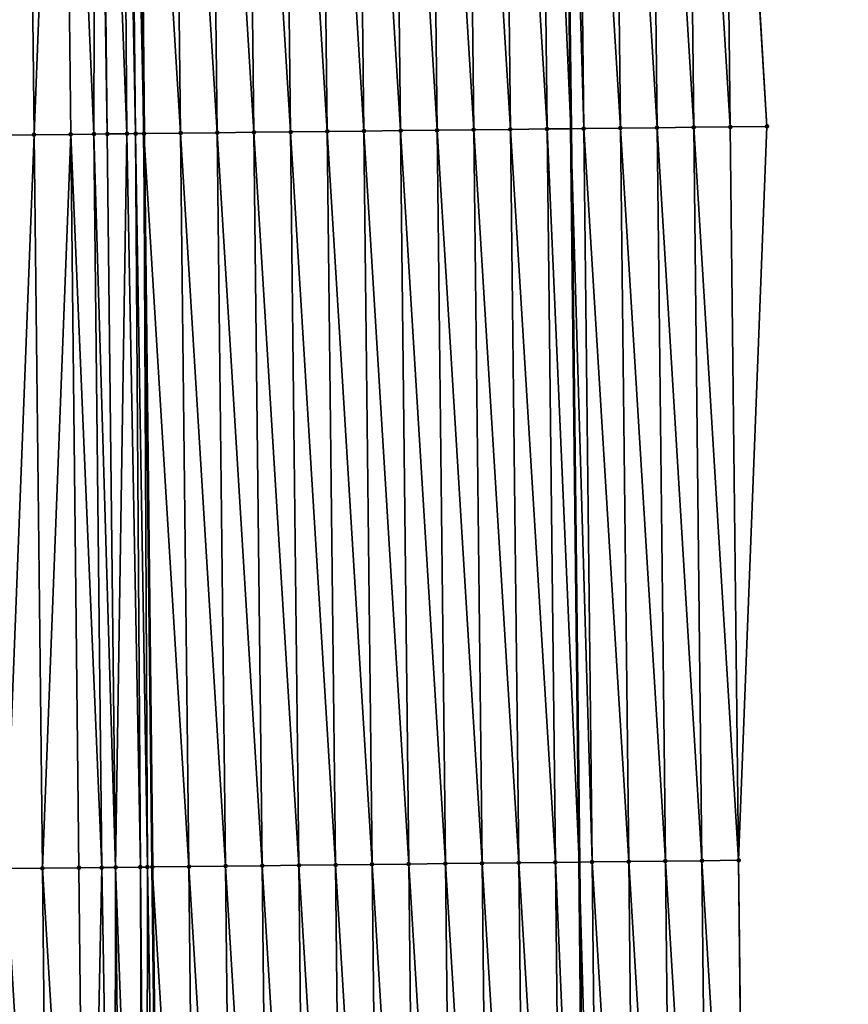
# Model space of a CAD drawing. Header units: feet. Extents: x 2007189 to 2022806, y 818621 to 837694.
# Tile 321 of 656: x 2011376 to 2011398, y 829023 to 829050. Entities that reach past the tile are written whole.
import ezdxf

# ---------------------------------------------------------------- set-up
doc = ezdxf.new("R2010")
doc.units = ezdxf.units.FT
doc.header["$MEASUREMENT"] = 0
for name, color, linetype, lineweight in [('EP_Travel Lane', 172, 'Continuous', 53), ('Road Shots', 141, 'Continuous', 100), ('Road X-Section', 40, 'Continuous', 13), ('STRIPING', 60, 'Continuous', 53)]:
    doc.layers.add(name, color=color, linetype=linetype, lineweight=lineweight)
doc.layers.add('I-77-MM17-21_SB-Surface-Border', color=7, linetype='Continuous')
doc.layers.add('I-77-MM17-21_SB-Surface-TIN', color=7, linetype='Continuous')

msp = doc.modelspace()

# ---------------------------------------------------------------- linework, layer by layer
at = {"layer": 'EP_Travel Lane'}
msp.add_polyline3d([(2011390.453472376, 829087.367383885, 317.4134179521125), (2011390.680128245, 829067.3691138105, 317.2793139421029), (2011390.906784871, 829047.3707768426, 317.1562340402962), (2011391.133441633, 829027.3724279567, 317.0351307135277), (2011391.349800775, 829007.3655564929, 316.923319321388), (2011391.564203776, 828987.3672429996, 316.7743268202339), (2011391.778608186, 828967.3687981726, 316.6468000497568), (2011391.993014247, 828947.3701992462, 316.5444843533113), (2011392.207420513, 828927.3715812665, 316.4452858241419), (2011392.421824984, 828907.3731306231, 316.3187106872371), (2011392.636227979, 828887.374817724, 316.16957942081), (2011392.85063335, 828867.3762831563, 316.0567344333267), (2011393.065038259, 828847.3777917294, 315.9368314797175), (2011393.279444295, 828827.3791952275, 315.8341295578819), (2011393.491550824, 828807.3787598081, 315.7120444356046), (2011393.703221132, 828787.3802984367, 315.5817507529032), (2011393.914893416, 828767.3816504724, 315.4839442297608), (2011394.126564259, 828747.3831386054, 315.3624302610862)], dxfattribs=at)
at = {"layer": 'I-77-MM17-21_SB-Surface-Border', "color": 3, "linetype": 'Continuous', "lineweight": -3}
msp.add_polyline3d([(2011394.807296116, 829087.417564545, 317.2756272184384), (2011395.033951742, 829067.4193215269, 317.1370634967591), (2011396.260541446, 829047.43256161, 316.9737335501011), (2011395.487265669, 829027.4225994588, 316.8988577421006), (2011395.70361275, 829007.4130512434, 316.7896177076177), (2011396.917955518, 828987.4257162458, 316.5984133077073), (2011397.132359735, 828967.4272892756, 316.4679650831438), (2011397.346766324, 828947.4286411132, 316.3737045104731), (2011397.561172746, 828927.4300085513, 316.2768916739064), (2011397.775576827, 828907.431594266, 316.1443683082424), (2011397.989979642, 828887.4332980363, 315.9925016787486), (2011398.204384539, 828867.4348077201, 315.8724170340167), (2011397.418848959, 828847.4254049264, 315.7837516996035), (2011397.633254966, 828827.4268110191, 315.6806286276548), (2011397.845346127, 828807.4256547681, 315.5700746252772), (2011398.05699979, 828787.4271712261, 315.4435976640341), (2011398.268655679, 828767.4284774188, 315.3537378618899), (2011398.480310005, 828747.4299312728, 315.2381459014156)], dxfattribs=at)
at = {"layer": 'I-77-MM17-21_SB-Surface-TIN', "color": 128, "linetype": 'Continuous', "lineweight": -3}
for points in [[(2011388.261071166, 829047.3404898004, 317.205898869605), (2011388.034414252, 829067.3388463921, 317.3257415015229), (2011387.034479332, 829067.3274375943, 317.3382369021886)], [(2011389.261005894, 829047.3519156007, 317.1905987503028), (2011389.034349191, 829067.3502536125, 317.3135063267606), (2011388.034414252, 829067.3388463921, 317.3257415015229)], [(2011388.261071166, 829047.3404898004, 317.205898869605), (2011389.261005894, 829047.3519156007, 317.1905987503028), (2011388.034414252, 829067.3388463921, 317.3257415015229)], [(2011390.260940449, 829047.3633566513, 317.1727829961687), (2011390.034283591, 829067.3617083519, 317.2934324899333), (2011389.034349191, 829067.3502536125, 317.3135063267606)], [(2011389.261005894, 829047.3519156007, 317.1905987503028), (2011390.260940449, 829047.3633566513, 317.1727829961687), (2011389.034349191, 829067.3502536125, 317.3135063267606)], [(2011390.034283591, 829067.3617083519, 317.2934324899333), (2011390.906784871, 829047.3707768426, 317.1562340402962), (2011390.680128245, 829067.3691138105, 317.2793139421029)], [(2011390.260940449, 829047.3633566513, 317.1727829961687), (2011390.906784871, 829047.3707768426, 317.1562340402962), (2011390.034283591, 829067.3617083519, 317.2934324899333)], [(2011391.260874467, 829047.3748450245, 317.1471609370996), (2011391.034217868, 829067.3731739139, 317.2715733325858), (2011390.680128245, 829067.3691138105, 317.2793139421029)], [(2011391.260874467, 829047.3748450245, 317.1471609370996), (2011390.680128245, 829067.3691138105, 317.2793139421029), (2011390.906784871, 829047.3707768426, 317.1562340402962)], [(2011392.260808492, 829047.3863328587, 317.1216278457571), (2011392.034151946, 829067.3846569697, 317.2468284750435), (2011391.034217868, 829067.3731739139, 317.2715733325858)], [(2011391.260874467, 829047.3748450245, 317.1471609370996), (2011392.260808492, 829047.3863328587, 317.1216278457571), (2011391.034217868, 829067.3731739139, 317.2715733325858)], [(2011393.260742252, 829047.3978440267, 317.0922456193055), (2011393.034085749, 829067.396164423, 317.2180590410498), (2011392.034151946, 829067.3846569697, 317.2468284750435)], [(2011392.260808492, 829047.3863328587, 317.1216278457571), (2011393.260742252, 829047.3978440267, 317.0922456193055), (2011392.034151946, 829067.3846569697, 317.2468284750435)], [(2011394.260675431, 829047.4094064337, 317.0544111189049), (2011394.034018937, 829067.4077261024, 317.1803445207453), (2011393.034085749, 829067.396164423, 317.2180590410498)], [(2011393.260742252, 829047.3978440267, 317.0922456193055), (2011394.260675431, 829047.4094064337, 317.0544111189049), (2011393.034085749, 829067.396164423, 317.2180590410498)], [(2011395.260608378, 829047.4209894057, 317.0131842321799), (2011395.033951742, 829067.4193215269, 317.1370634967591), (2011394.034018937, 829067.4077261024, 317.1803445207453)], [(2011394.260675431, 829047.4094064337, 317.0544111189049), (2011395.260608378, 829047.4209894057, 317.0131842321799), (2011394.034018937, 829067.4077261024, 317.1803445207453)], [(2011395.260608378, 829047.4209894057, 317.0131842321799), (2011396.260541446, 829047.43256161, 316.9737335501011), (2011395.033951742, 829067.4193215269, 317.1370634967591)], [(2011375.261909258, 829047.1928762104, 317.252739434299), (2011376.035189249, 829067.2024665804, 317.3889575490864), (2011375.03525227, 829067.1912394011, 317.3714934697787)], [(2011375.261909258, 829047.1928762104, 317.252739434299), (2011376.261846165, 829047.2041097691, 317.2691511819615), (2011376.035189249, 829067.2024665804, 317.3889575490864)], [(2011376.261846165, 829047.2041097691, 317.2691511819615), (2011377.035126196, 829067.2136965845, 317.4059556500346), (2011376.035189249, 829067.2024665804, 317.3889575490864)], [(2011376.261846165, 829047.2041097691, 317.2691511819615), (2011377.261783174, 829047.2153342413, 317.2870618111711), (2011377.035126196, 829067.2136965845, 317.4059556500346)], [(2011377.897834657, 829047.2224831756, 317.2969467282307), (2011377.947194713, 829067.2239601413, 317.4180990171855), (2011377.035126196, 829067.2136965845, 317.4059556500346)], [(2011377.261783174, 829047.2153342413, 317.2870618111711), (2011377.897834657, 829047.2224831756, 317.2969467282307), (2011377.035126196, 829067.2136965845, 317.4059556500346)], [(2011377.897834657, 829047.2224831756, 317.2969467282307), (2011378.26171988, 829047.2265855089, 317.3005523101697), (2011377.947194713, 829067.2239601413, 317.4180990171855)], [(2011378.26171988, 829047.2265855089, 317.3005523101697), (2011378.035062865, 829067.2249510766, 317.4189142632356), (2011377.947194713, 829067.2239601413, 317.4180990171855)], [(2011378.79511077, 829047.2326167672, 317.3028738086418), (2011378.646769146, 829067.2318611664, 317.4226835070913), (2011378.035062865, 829067.2249510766, 317.4189142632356)], [(2011378.26171988, 829047.2265855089, 317.3005523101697), (2011378.79511077, 829047.2326167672, 317.3028738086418), (2011378.035062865, 829067.2249510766, 317.4189142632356)], [(2011379.031286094, 829047.2352921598, 317.303099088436), (2011378.817615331, 829067.2337961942, 317.4228987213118), (2011378.646769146, 829067.2318611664, 317.4226835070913)], [(2011378.79511077, 829047.2326167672, 317.3028738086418), (2011379.031286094, 829047.2352921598, 317.303099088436), (2011378.646769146, 829067.2318611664, 317.4226835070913)], [(2011378.817615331, 829067.2337961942, 317.4228987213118), (2011379.261648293, 829047.237904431, 317.3028685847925), (2011379.034991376, 829067.2362612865, 317.422667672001)], [(2011379.031286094, 829047.2352921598, 317.303099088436), (2011379.261648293, 829047.237904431, 317.3028685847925), (2011378.817615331, 829067.2337961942, 317.4228987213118)], [(2011380.261591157, 829047.2492763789, 317.2964659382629), (2011380.034934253, 829067.2476321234, 317.416448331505), (2011379.034991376, 829067.2362612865, 317.422667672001)], [(2011380.261591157, 829047.2492763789, 317.2964659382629), (2011379.034991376, 829067.2362612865, 317.422667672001), (2011379.261648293, 829047.237904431, 317.3028685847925)], [(2011381.26152593, 829047.2606981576, 317.2818292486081), (2011381.034869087, 829067.2590485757, 317.4026902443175), (2011380.034934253, 829067.2476321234, 317.416448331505)], [(2011380.261591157, 829047.2492763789, 317.2964659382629), (2011381.26152593, 829047.2606981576, 317.2818292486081), (2011380.034934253, 829067.2476321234, 317.416448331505)], [(2011382.261460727, 829047.2721179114, 317.2675265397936), (2011382.034803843, 829067.2704719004, 317.387798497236), (2011381.034869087, 829067.2590485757, 317.4026902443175)], [(2011381.26152593, 829047.2606981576, 317.2818292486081), (2011382.261460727, 829047.2721179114, 317.2675265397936), (2011381.034869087, 829067.2590485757, 317.4026902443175)], [(2011383.261395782, 829047.2835148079, 317.2569943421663), (2011383.034738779, 829067.2818792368, 317.3755441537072), (2011382.034803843, 829067.2704719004, 317.387798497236)], [(2011382.261460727, 829047.2721179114, 317.2675265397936), (2011383.261395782, 829047.2835148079, 317.2569943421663), (2011382.034803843, 829067.2704719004, 317.387798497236)], [(2011384.261330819, 829047.2949133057, 317.2461980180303), (2011384.034673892, 829067.2932710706, 317.3658471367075), (2011383.034738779, 829067.2818792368, 317.3755441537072)], [(2011383.261395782, 829047.2835148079, 317.2569943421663), (2011384.261330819, 829047.2949133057, 317.2461980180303), (2011383.034738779, 829067.2818792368, 317.3755441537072)], [(2011385.26126589, 829047.3063088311, 317.2358919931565), (2011385.034609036, 829067.3046602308, 317.356591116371), (2011384.034673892, 829067.2932710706, 317.3658471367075)], [(2011384.261330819, 829047.2949133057, 317.2461980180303), (2011385.26126589, 829047.3063088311, 317.2358919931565), (2011384.034673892, 829067.2932710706, 317.3658471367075)], [(2011386.261201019, 829047.3176992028, 317.2264361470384), (2011386.034544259, 829067.3160422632, 317.3485108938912), (2011385.034609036, 829067.3046602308, 317.356591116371)], [(2011385.26126589, 829047.3063088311, 317.2358919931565), (2011386.261201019, 829047.3176992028, 317.2264361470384), (2011385.034609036, 829067.3046602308, 317.356591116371)], [(2011387.261136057, 829047.3290976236, 317.2156524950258), (2011387.034479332, 829067.3274375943, 317.3382369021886), (2011386.034544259, 829067.3160422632, 317.3485108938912)], [(2011386.261201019, 829047.3176992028, 317.2264361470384), (2011387.261136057, 829047.3290976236, 317.2156524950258), (2011386.034544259, 829067.3160422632, 317.3485108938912)], [(2011387.261136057, 829047.3290976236, 317.2156524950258), (2011388.261071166, 829047.3404898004, 317.205898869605), (2011387.034479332, 829067.3274375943, 317.3382369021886)], [(2011375.261909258, 829047.1928762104, 317.252739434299), (2011375.488567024, 829027.194444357, 317.14531035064), (2011376.261846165, 829047.2041097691, 317.2691511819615)], [(2011376.261846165, 829047.2041097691, 317.2691511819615), (2011375.488567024, 829027.194444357, 317.14531035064), (2011376.488503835, 829027.2056863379, 317.1603335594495)], [(2011376.261846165, 829047.2041097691, 317.2691511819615), (2011376.488503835, 829027.2056863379, 317.1603335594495), (2011377.261783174, 829047.2153342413, 317.2870618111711)], [(2011377.261783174, 829047.2153342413, 317.2870618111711), (2011376.488503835, 829027.2056863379, 317.1603335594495), (2011377.488440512, 829027.2169402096, 317.1733952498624)], [(2011377.261783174, 829047.2153342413, 317.2870618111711), (2011378.107197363, 829027.2239145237, 317.1797520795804), (2011377.897834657, 829047.2224831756, 317.2969467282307)], [(2011377.261783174, 829047.2153342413, 317.2870618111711), (2011377.488440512, 829027.2169402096, 317.1733952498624), (2011378.107197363, 829027.2239145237, 317.1797520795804)], [(2011377.897834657, 829047.2224831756, 317.2969467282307), (2011378.48837692, 829027.228217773, 317.1825488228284), (2011378.26171988, 829047.2265855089, 317.3005523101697)], [(2011377.897834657, 829047.2224831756, 317.2969467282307), (2011378.107197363, 829027.2239145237, 317.1797520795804), (2011378.48837692, 829027.228217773, 317.1825488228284)], [(2011378.26171988, 829047.2265855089, 317.3005523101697), (2011378.48837692, 829027.228217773, 317.1825488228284), (2011378.79511077, 829047.2326167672, 317.3028738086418)], [(2011378.79511077, 829047.2326167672, 317.3028738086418), (2011378.48837692, 829027.228217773, 317.1825488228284), (2011379.163986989, 829027.2358605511, 317.1849303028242)], [(2011378.79511077, 829047.2326167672, 317.3028738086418), (2011379.163986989, 829027.2358605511, 317.1849303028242), (2011379.031286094, 829047.2352921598, 317.303099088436)], [(2011379.031286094, 829047.2352921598, 317.303099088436), (2011379.357307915, 829027.2380508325, 317.185058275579), (2011379.261648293, 829047.237904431, 317.3028685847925)], [(2011379.031286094, 829047.2352921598, 317.303099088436), (2011379.163986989, 829027.2358605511, 317.1849303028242), (2011379.357307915, 829027.2380508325, 317.185058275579)], [(2011380.261591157, 829047.2492763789, 317.2964659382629), (2011379.261648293, 829047.237904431, 317.3028685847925), (2011380.488248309, 829027.2508986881, 317.1801061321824)], [(2011380.488248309, 829027.2508986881, 317.1801061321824), (2011379.261648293, 829047.237904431, 317.3028685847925), (2011379.48830534, 829027.239536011, 317.1849786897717)], [(2011379.357307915, 829027.2380508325, 317.185058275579), (2011379.48830534, 829027.239536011, 317.1849786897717), (2011379.261648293, 829047.237904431, 317.3028685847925)], [(2011380.261591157, 829047.2492763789, 317.2964659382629), (2011381.488183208, 829027.2623094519, 317.167287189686), (2011381.26152593, 829047.2606981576, 317.2818292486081)], [(2011380.261591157, 829047.2492763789, 317.2964659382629), (2011380.488248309, 829027.2508986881, 317.1801061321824), (2011381.488183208, 829027.2623094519, 317.167287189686)], [(2011381.26152593, 829047.2606981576, 317.2818292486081), (2011382.488117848, 829027.273742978, 317.1507134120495), (2011382.261460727, 829047.2721179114, 317.2675265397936)], [(2011381.26152593, 829047.2606981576, 317.2818292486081), (2011381.488183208, 829027.2623094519, 317.167287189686), (2011382.488117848, 829027.273742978, 317.1507134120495)], [(2011382.261460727, 829047.2721179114, 317.2675265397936), (2011383.48805259, 829027.2851675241, 317.1356209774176), (2011383.261395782, 829047.2835148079, 317.2569943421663)], [(2011382.261460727, 829047.2721179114, 317.2675265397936), (2011382.488117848, 829027.273742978, 317.1507134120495), (2011383.48805259, 829027.2851675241, 317.1356209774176)], [(2011383.261395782, 829047.2835148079, 317.2569943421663), (2011384.487987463, 829027.2965805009, 317.122436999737), (2011384.261330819, 829047.2949133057, 317.2461980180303)], [(2011383.261395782, 829047.2835148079, 317.2569943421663), (2011383.48805259, 829027.2851675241, 317.1356209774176), (2011384.487987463, 829027.2965805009, 317.122436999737)], [(2011384.261330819, 829047.2949133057, 317.2461980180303), (2011385.487922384, 829027.3079892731, 317.1099465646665), (2011385.26126589, 829047.3063088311, 317.2358919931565)], [(2011384.261330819, 829047.2949133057, 317.2461980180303), (2011384.487987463, 829027.2965805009, 317.122436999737), (2011385.487922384, 829027.3079892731, 317.1099465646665)], [(2011385.26126589, 829047.3063088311, 317.2358919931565), (2011386.487857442, 829027.3193859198, 317.0994563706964), (2011386.261201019, 829047.3176992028, 317.2264361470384)], [(2011385.26126589, 829047.3063088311, 317.2358919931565), (2011385.487922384, 829027.3079892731, 317.1099465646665), (2011386.487857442, 829027.3193859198, 317.0994563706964)], [(2011386.261201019, 829047.3176992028, 317.2264361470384), (2011387.487792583, 829027.3307751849, 317.0901838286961), (2011387.261136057, 829047.3290976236, 317.2156524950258)], [(2011386.261201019, 829047.3176992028, 317.2264361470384), (2011386.487857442, 829027.3193859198, 317.0994563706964), (2011387.487792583, 829027.3307751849, 317.0901838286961)], [(2011387.261136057, 829047.3290976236, 317.2156524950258), (2011388.487727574, 829027.342177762, 317.0787153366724), (2011388.261071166, 829047.3404898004, 317.205898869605)], [(2011387.261136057, 829047.3290976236, 317.2156524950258), (2011387.487792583, 829027.3307751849, 317.0901838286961), (2011388.487727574, 829027.342177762, 317.0787153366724)], [(2011388.261071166, 829047.3404898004, 317.205898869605), (2011389.487662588, 829027.3535783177, 317.0675802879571), (2011389.261005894, 829047.3519156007, 317.1905987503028)], [(2011388.261071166, 829047.3404898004, 317.205898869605), (2011388.487727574, 829027.342177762, 317.0787153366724), (2011389.487662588, 829027.3535783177, 317.0675802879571)], [(2011389.261005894, 829047.3519156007, 317.1905987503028), (2011390.487597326, 829027.365003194, 317.0524333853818), (2011390.260940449, 829047.3633566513, 317.1727829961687)], [(2011389.261005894, 829047.3519156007, 317.1905987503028), (2011389.487662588, 829027.3535783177, 317.0675802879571), (2011390.487597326, 829027.365003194, 317.0524333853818)], [(2011390.260940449, 829047.3633566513, 317.1727829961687), (2011391.133441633, 829027.3724279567, 317.0351307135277), (2011390.906784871, 829047.3707768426, 317.1562340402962)], [(2011390.260940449, 829047.3633566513, 317.1727829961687), (2011390.487597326, 829027.365003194, 317.0524333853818), (2011391.133441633, 829027.3724279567, 317.0351307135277)], [(2011391.260874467, 829047.3748450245, 317.1471609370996), (2011390.906784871, 829047.3707768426, 317.1562340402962), (2011391.487531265, 829027.3764986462, 317.0256443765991)], [(2011391.487531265, 829027.3764986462, 317.0256443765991), (2011390.906784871, 829047.3707768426, 317.1562340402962), (2011391.133441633, 829027.3724279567, 317.0351307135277)], [(2011391.260874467, 829047.3748450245, 317.1471609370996), (2011392.487465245, 829027.3879904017, 316.9994651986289), (2011392.260808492, 829047.3863328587, 317.1216278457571)], [(2011391.260874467, 829047.3748450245, 317.1471609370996), (2011391.487531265, 829027.3764986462, 317.0256443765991), (2011392.487465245, 829027.3879904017, 316.9994651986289)], [(2011392.260808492, 829047.3863328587, 317.1216278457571), (2011393.487398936, 829027.3995076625, 316.969078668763), (2011393.260742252, 829047.3978440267, 317.0922456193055)], [(2011392.260808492, 829047.3863328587, 317.1216278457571), (2011392.487465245, 829027.3879904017, 316.9994651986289), (2011393.487398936, 829027.3995076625, 316.969078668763)], [(2011393.260742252, 829047.3978440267, 317.0922456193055), (2011394.48733242, 829027.4110431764, 316.9356811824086), (2011394.260675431, 829047.4094064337, 317.0544111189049)], [(2011393.260742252, 829047.3978440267, 317.0922456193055), (2011393.487398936, 829027.3995076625, 316.969078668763), (2011394.48733242, 829027.4110431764, 316.9356811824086)], [(2011394.260675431, 829047.4094064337, 317.0544111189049), (2011395.487265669, 829027.4225994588, 316.8988577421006), (2011395.260608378, 829047.4209894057, 317.0131842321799)], [(2011394.260675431, 829047.4094064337, 317.0544111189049), (2011394.48733242, 829027.4110431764, 316.9356811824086), (2011395.487265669, 829027.4225994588, 316.8988577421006)], [(2011395.260608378, 829047.4209894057, 317.0131842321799), (2011395.487265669, 829027.4225994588, 316.8988577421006), (2011396.260541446, 829047.43256161, 316.9737335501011)], [(2011387.704085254, 829007.3260957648, 316.9846371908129), (2011387.487792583, 829027.3307751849, 317.0901838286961), (2011386.487857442, 829027.3193859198, 317.0994563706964)], [(2011388.704026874, 829007.3369015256, 316.970676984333), (2011388.487727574, 829027.342177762, 317.0787153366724), (2011387.487792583, 829027.3307751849, 317.0901838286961)], [(2011387.704085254, 829007.3260957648, 316.9846371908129), (2011388.704026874, 829007.3369015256, 316.970676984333), (2011387.487792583, 829027.3307751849, 317.0901838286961)], [(2011389.703968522, 829007.3477045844, 316.957158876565), (2011389.487662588, 829027.3535783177, 317.0675802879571), (2011388.487727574, 829027.342177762, 317.0787153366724)], [(2011388.704026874, 829007.3369015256, 316.970676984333), (2011389.703968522, 829007.3477045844, 316.957158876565), (2011388.487727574, 829027.342177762, 317.0787153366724)], [(2011390.703909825, 829007.3585398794, 316.9383667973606), (2011390.487597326, 829027.365003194, 317.0524333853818), (2011389.487662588, 829027.3535783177, 317.0675802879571)], [(2011389.703968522, 829007.3477045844, 316.957158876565), (2011390.703909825, 829007.3585398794, 316.9383667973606), (2011389.487662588, 829027.3535783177, 317.0675802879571)], [(2011390.487597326, 829027.365003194, 317.0524333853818), (2011391.349800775, 829007.3655564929, 316.923319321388), (2011391.133441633, 829027.3724279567, 317.0351307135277)], [(2011390.703909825, 829007.3585398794, 316.9383667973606), (2011391.349800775, 829007.3655564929, 316.923319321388), (2011390.487597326, 829027.365003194, 317.0524333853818)], [(2011391.703850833, 829007.3694027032, 316.9150709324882), (2011391.487531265, 829027.3764986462, 317.0256443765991), (2011391.133441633, 829027.3724279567, 317.0351307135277)], [(2011391.703850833, 829007.3694027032, 316.9150709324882), (2011391.133441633, 829027.3724279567, 317.0351307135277), (2011391.349800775, 829007.3655564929, 316.923319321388)], [(2011392.703791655, 829007.3802828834, 316.8889355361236), (2011392.487465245, 829027.3879904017, 316.9994651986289), (2011391.487531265, 829027.3764986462, 317.0256443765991)], [(2011391.703850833, 829007.3694027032, 316.9150709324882), (2011392.703791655, 829007.3802828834, 316.8889355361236), (2011391.487531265, 829027.3764986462, 317.0256443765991)], [(2011393.703732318, 829007.3911778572, 316.860379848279), (2011393.487398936, 829027.3995076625, 316.969078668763), (2011392.487465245, 829027.3879904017, 316.9994651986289)], [(2011392.703791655, 829007.3802828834, 316.8889355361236), (2011393.703732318, 829007.3911778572, 316.860379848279), (2011392.487465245, 829027.3879904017, 316.9994651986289)], [(2011394.703672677, 829007.4021012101, 316.8271812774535), (2011394.48733242, 829027.4110431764, 316.9356811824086), (2011393.487398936, 829027.3995076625, 316.969078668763)], [(2011393.703732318, 829007.3911778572, 316.860379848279), (2011394.703672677, 829007.4021012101, 316.8271812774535), (2011393.487398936, 829027.3995076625, 316.969078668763)], [(2011395.70361275, 829007.4130512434, 316.7896177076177), (2011395.487265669, 829027.4225994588, 316.8988577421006), (2011394.48733242, 829027.4110431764, 316.9356811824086)], [(2011394.703672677, 829007.4021012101, 316.8271812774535), (2011395.70361275, 829007.4130512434, 316.7896177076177), (2011394.48733242, 829027.4110431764, 316.9356811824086)], [(2011376.704721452, 829007.207790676, 317.0468632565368), (2011376.488503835, 829027.2056863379, 317.1603335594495), (2011375.488567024, 829027.194444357, 317.14531035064)], [(2011375.704777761, 829007.1971780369, 317.0292282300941), (2011376.704721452, 829007.207790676, 317.0468632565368), (2011375.488567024, 829027.194444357, 317.14531035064)], [(2011377.704665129, 829007.2184045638, 317.0642940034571), (2011377.488440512, 829027.2169402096, 317.1733952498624), (2011376.488503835, 829027.2056863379, 317.1603335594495)], [(2011376.704721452, 829007.207790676, 317.0468632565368), (2011377.704665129, 829007.2184045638, 317.0642940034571), (2011376.488503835, 829027.2056863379, 317.1603335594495)], [(2011377.704665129, 829007.2184045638, 317.0642940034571), (2011378.107197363, 829027.2239145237, 317.1797520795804), (2011377.488440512, 829027.2169402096, 317.1733952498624)], [(2011377.704665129, 829007.2184045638, 317.0642940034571), (2011378.461156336, 829007.226446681, 317.0754603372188), (2011378.107197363, 829027.2239145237, 317.1797520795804)], [(2011378.461156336, 829007.226446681, 317.0754603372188), (2011378.48837692, 829027.228217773, 317.1825488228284), (2011378.107197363, 829027.2239145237, 317.1797520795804)], [(2011378.461156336, 829007.226446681, 317.0754603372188), (2011378.704608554, 829007.2290419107, 317.0778867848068), (2011378.48837692, 829027.228217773, 317.1825488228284)], [(2011379.219208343, 829007.2345427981, 317.0805304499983), (2011379.163986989, 829027.2358605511, 317.1849303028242), (2011378.48837692, 829027.228217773, 317.1825488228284)], [(2011378.704608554, 829007.2290419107, 317.0778867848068), (2011379.219208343, 829007.2345427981, 317.0805304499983), (2011378.48837692, 829027.228217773, 317.1825488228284)], [(2011379.334344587, 829007.2357768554, 317.0805834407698), (2011379.357307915, 829027.2380508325, 317.185058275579), (2011379.163986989, 829027.2358605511, 317.1849303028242)], [(2011379.219208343, 829007.2345427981, 317.0805304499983), (2011379.334344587, 829007.2357768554, 317.0805834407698), (2011379.163986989, 829027.2358605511, 317.1849303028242)], [(2011379.334344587, 829007.2357768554, 317.0805834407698), (2011379.704543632, 829007.2397539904, 317.0792398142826), (2011379.357307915, 829027.2380508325, 317.185058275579)], [(2011379.357307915, 829027.2380508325, 317.185058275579), (2011379.704543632, 829007.2397539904, 317.0792398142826), (2011379.48830534, 829027.239536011, 317.1849786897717)], [(2011380.704492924, 829007.2505479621, 317.0672215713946), (2011380.488248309, 829027.2508986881, 317.1801061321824), (2011379.48830534, 829027.239536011, 317.1849786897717)], [(2011380.704492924, 829007.2505479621, 317.0672215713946), (2011379.48830534, 829027.239536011, 317.1849786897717), (2011379.704543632, 829007.2397539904, 317.0792398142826)], [(2011381.704434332, 829007.2613734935, 317.0500268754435), (2011381.488183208, 829027.2623094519, 317.167287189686), (2011380.488248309, 829027.2508986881, 317.1801061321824)], [(2011380.704492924, 829007.2505479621, 317.0672215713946), (2011381.704434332, 829007.2613734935, 317.0500268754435), (2011380.488248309, 829027.2508986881, 317.1801061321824)], [(2011382.704375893, 829007.2721847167, 317.035173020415), (2011382.488117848, 829027.273742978, 317.1507134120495), (2011381.488183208, 829027.2623094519, 317.167287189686)], [(2011381.704434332, 829007.2613734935, 317.0500268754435), (2011382.704375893, 829007.2721847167, 317.035173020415), (2011381.488183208, 829027.2623094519, 317.167287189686)], [(2011383.704317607, 829007.2829817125, 317.0226467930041), (2011383.48805259, 829027.2851675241, 317.1356209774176), (2011382.488117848, 829027.273742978, 317.1507134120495)], [(2011382.704375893, 829007.2721847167, 317.035173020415), (2011383.704317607, 829007.2829817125, 317.0226467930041), (2011382.488117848, 829027.273742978, 317.1507134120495)], [(2011384.704259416, 829007.2937698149, 317.0115755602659), (2011384.487987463, 829027.2965805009, 317.122436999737), (2011383.48805259, 829027.2851675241, 317.1356209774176)], [(2011383.704317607, 829007.2829817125, 317.0226467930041), (2011384.704259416, 829007.2937698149, 317.0115755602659), (2011383.48805259, 829027.2851675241, 317.1356209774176)], [(2011385.7042013, 829007.3045508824, 317.0016552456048), (2011385.487922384, 829027.3079892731, 317.1099465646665), (2011384.487987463, 829027.2965805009, 317.122436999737)], [(2011384.704259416, 829007.2937698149, 317.0115755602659), (2011385.7042013, 829007.3045508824, 317.0016552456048), (2011384.487987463, 829027.2965805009, 317.122436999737)], [(2011386.704143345, 829007.3153169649, 316.9941865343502), (2011386.487857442, 829027.3193859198, 317.0994563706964), (2011385.487922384, 829027.3079892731, 317.1099465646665)], [(2011385.7042013, 829007.3045508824, 317.0016552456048), (2011386.704143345, 829007.3153169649, 316.9941865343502), (2011385.487922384, 829027.3079892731, 317.1099465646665)], [(2011386.704143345, 829007.3153169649, 316.9941865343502), (2011387.704085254, 829007.3260957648, 316.9846371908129), (2011386.487857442, 829027.3193859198, 317.0994563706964)]]:
    msp.add_3dface(points, dxfattribs=at)
at = {"layer": 'Road Shots', "lineweight": 100}
for p in [(2011376.261846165, 829047.2041097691, 317.2691511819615), (2011377.261783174, 829047.2153342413, 317.2870618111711), (2011377.897834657, 829047.2224831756, 317.2969467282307), (2011378.26171988, 829047.2265855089, 317.3005523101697), (2011378.79511077, 829047.2326167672, 317.3028738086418), (2011379.031286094, 829047.2352921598, 317.303099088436), (2011379.261655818, 829047.2379045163, 317.3028685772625), (2011380.261591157, 829047.2492763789, 317.2964659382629), (2011381.26152593, 829047.2606981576, 317.2818292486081), (2011382.261460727, 829047.2721179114, 317.2675265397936), (2011383.261395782, 829047.2835148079, 317.2569943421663), (2011384.261330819, 829047.2949133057, 317.2461980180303), (2011385.26126589, 829047.3063088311, 317.2358919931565), (2011386.261201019, 829047.3176992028, 317.2264361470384), (2011387.261136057, 829047.3290976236, 317.2156524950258), (2011388.261071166, 829047.3404898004, 317.205898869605), (2011389.261005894, 829047.3519156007, 317.1905987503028), (2011390.260940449, 829047.3633566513, 317.1727829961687), (2011391.260874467, 829047.3748450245, 317.1471609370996), (2011392.260808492, 829047.3863328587, 317.1216278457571), (2011393.260742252, 829047.3978440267, 317.0922456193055), (2011394.260675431, 829047.4094064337, 317.0544111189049), (2011395.260608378, 829047.4209894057, 317.0131842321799), (2011396.260541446, 829047.43256161, 316.9737335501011), (2011387.487792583, 829027.3307751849, 317.0901838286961), (2011388.487727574, 829027.342177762, 317.0787153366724), (2011389.487662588, 829027.3535783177, 317.0675802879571), (2011390.487597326, 829027.365003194, 317.0524333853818), (2011391.487531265, 829027.3764986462, 317.0256443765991), (2011392.487465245, 829027.3879904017, 316.9994651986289), (2011393.487398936, 829027.3995076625, 316.969078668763), (2011394.48733242, 829027.4110431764, 316.9356811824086), (2011395.487265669, 829027.4225994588, 316.8988577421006), (2011376.488503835, 829027.2056863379, 317.1603335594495), (2011377.488440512, 829027.2169402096, 317.1733952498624), (2011378.107197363, 829027.2239145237, 317.1797520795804), (2011378.48837692, 829027.228217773, 317.1825488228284), (2011379.163986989, 829027.2358605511, 317.1849303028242), (2011379.357307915, 829027.2380508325, 317.185058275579), (2011379.488312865, 829027.2395360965, 317.1849786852), (2011380.488248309, 829027.2508986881, 317.1801061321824), (2011381.488183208, 829027.2623094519, 317.167287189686), (2011382.488117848, 829027.273742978, 317.1507134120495), (2011383.48805259, 829027.2851675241, 317.1356209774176), (2011384.487987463, 829027.2965805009, 317.122436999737), (2011385.487922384, 829027.3079892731, 317.1099465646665), (2011386.487857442, 829027.3193859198, 317.0994563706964)]:
    msp.add_point(p, dxfattribs=at)
at = {"layer": 'Road X-Section', "extrusion": (-0.01133284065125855, 0.9999174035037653, 0.006062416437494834), "elevation": 806186.0444679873, "flags": 128}
msp.add_lwpolyline([(-2020662.721644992, -4570.545785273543), (-2020661.721644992, -4570.50633386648), (-2020660.721644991, -4570.465106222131), (-2020659.721644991, -4570.427271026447), (-2020658.721644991, -4570.39788826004), (-2020657.721644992, -4570.372354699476), (-2020656.721644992, -4570.346732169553), (-2020655.721644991, -4570.328916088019), (-2020654.721644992, -4570.313615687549), (-2020653.721644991, -4570.303861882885), (-2020652.721644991, -4570.293078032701), (-2020651.721644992, -4570.283622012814), (-2020650.721644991, -4570.273315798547), (-2020649.721644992, -4570.262519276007), (-2020648.721644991, -4570.25198688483), (-2020647.721644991, -4570.237683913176), (-2020646.721644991, -4570.223046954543), (-2020645.721644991, -4570.216644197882), (-2020645.491260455, -4570.216413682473), (-2020645.255069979, -4570.216638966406), (-2020644.721644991, -4570.21896050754), (-2020644.357736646, -4570.22256615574), (-2020643.721644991, -4570.232451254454), (-2020642.721644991, -4570.250362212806), (-2020641.721644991, -4570.266774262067), (-2020640.721644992, -4570.281433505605), (-2020639.721644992, -4570.296204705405), (-2020638.721644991, -4570.310794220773), (-2020637.721644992, -4570.325556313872), (-2020636.721644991, -4570.339988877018), (-2020635.721644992, -4570.353458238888), (-2020634.721644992, -4570.368810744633), (-2020633.721644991, -4570.387602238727), (-2020632.721644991, -4570.407777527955), (-2020631.721644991, -4570.428788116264), (-2020630.721644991, -4570.448465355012), (-2020629.721644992, -4570.466075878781), (-2020628.721644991, -4570.481709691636), (-2020627.721644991, -4570.496522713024), (-2020626.721644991, -4570.512071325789), (-2020625.721644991, -4570.52758056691), (-2020624.721644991, -4570.543065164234), (-2020623.721644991, -4570.556755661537), (-2020622.721644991, -4570.568822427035), (-2020621.721644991, -4570.585328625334), (-2020620.721644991, -4570.609648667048), (-2020619.765355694, -4570.637600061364)], dxfattribs=at)
at = {"layer": 'Road X-Section', "extrusion": (-0.01133284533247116, 0.9999174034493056, 0.006062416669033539), "elevation": 806166.0350072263, "flags": 128}
msp.add_lwpolyline([(-2020661.725419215, -4570.499541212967), (-2020660.725419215, -4570.462717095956), (-2020659.725419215, -4570.429318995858), (-2020658.725419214, -4570.398931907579), (-2020657.725419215, -4570.372752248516), (-2020656.725419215, -4570.345962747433), (-2020655.725419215, -4570.330815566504), (-2020654.725419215, -4570.319680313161), (-2020653.725419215, -4570.308211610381), (-2020652.725419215, -4570.298938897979), (-2020651.725419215, -4570.288448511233), (-2020650.725419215, -4570.275957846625), (-2020649.725419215, -4570.262773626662), (-2020648.725419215, -4570.247680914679), (-2020647.725419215, -4570.231106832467), (-2020646.725419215, -4570.218287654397), (-2020645.725419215, -4570.213415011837), (-2020645.594405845, -4570.213335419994), (-2020645.401072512, -4570.213463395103), (-2020644.725419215, -4570.215844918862), (-2020644.344215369, -4570.218641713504), (-2020643.725419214, -4570.224998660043), (-2020642.725419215, -4570.23806059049), (-2020641.725419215, -4570.25308407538), (-2020640.725419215, -4570.268308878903), (-2020639.725419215, -4570.283322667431), (-2020638.725419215, -4570.298180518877), (-2020637.725419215, -4570.312781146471), (-2020636.725419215, -4570.326245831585), (-2020635.725419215, -4570.339763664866), (-2020634.725419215, -4570.354789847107), (-2020633.725419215, -4570.373044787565), (-2020632.725419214, -4570.393527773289), (-2020631.725419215, -4570.415268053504), (-2020630.725419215, -4570.435669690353), (-2020629.725419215, -4570.454465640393), (-2020628.725419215, -4570.471638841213), (-2020627.725419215, -4570.487968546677), (-2020626.725419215, -4570.504544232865), (-2020625.725419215, -4570.520790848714), (-2020624.725419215, -4570.537418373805), (-2020623.725419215, -4570.554183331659), (-2020622.725419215, -4570.572655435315), (-2020621.725419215, -4570.594553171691), (-2020620.725419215, -4570.619810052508), (-2020620.697072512, -4570.620562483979)], dxfattribs=at)
at = {"layer": 'STRIPING'}
msp.add_polyline3d([(2011378.808335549, 829087.2345220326, 317.5583193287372), (2011379.034991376, 829067.2362612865, 317.422667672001), (2011379.261648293, 829047.237904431, 317.3028685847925), (2011379.48830534, 829027.239536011, 317.1849786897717), (2011379.704543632, 829007.2397539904, 317.0792398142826), (2011379.918947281, 828987.2413800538, 316.9401182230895), (2011380.13335137, 828967.2429650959, 316.8077047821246), (2011380.347756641, 828947.244439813, 316.6933408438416), (2011380.562162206, 828927.2458872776, 316.5834354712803), (2011380.776566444, 828907.2474583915, 316.4533007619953), (2011380.990969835, 828887.2491085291, 316.310234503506), (2011381.205374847, 828867.2506074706, 316.1919073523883), (2011381.419780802, 828847.2520185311, 316.0879577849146), (2011381.634186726, 828827.2534323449, 315.9835592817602), (2011381.846251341, 828807.2547456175, 315.8452659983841), (2011382.057905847, 828787.256182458, 315.7326580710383), (2011382.269561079, 828767.2575506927, 315.6319851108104), (2011382.481215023, 828747.2590406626, 315.5101395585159)], dxfattribs=at)

doc.saveas('drawing.dxf')
